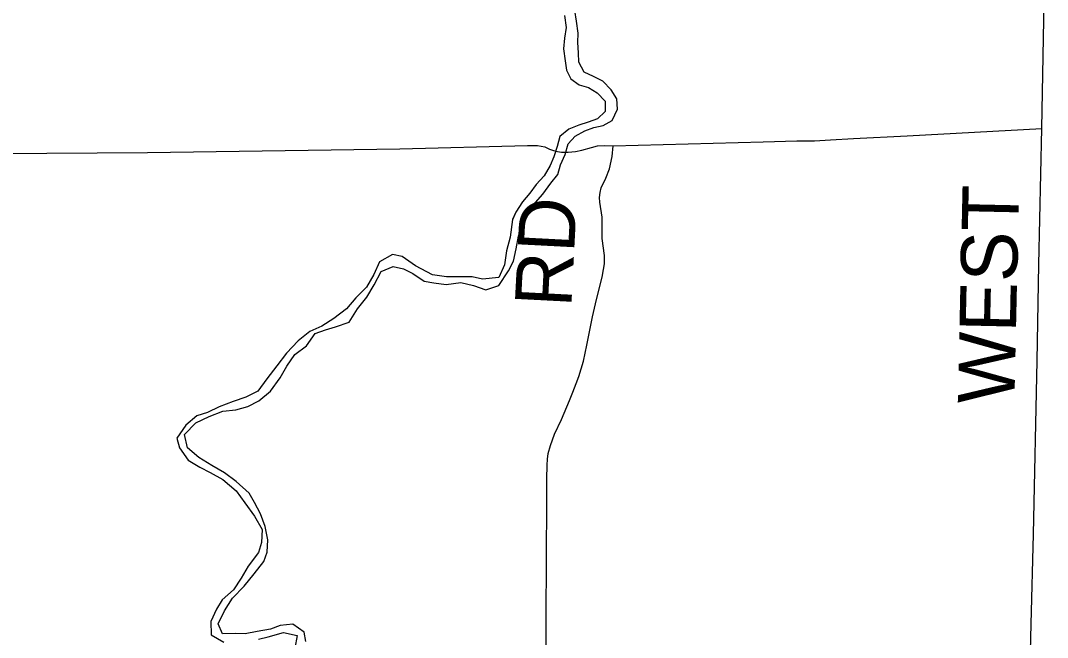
# Model space of a CAD drawing. Extents: x 1857828 to 2277390, y 930619 to 1324581.
# Drawn here: x 2051127 to 2056572, y 1181886 to 1185158 of the extents above; entities that cross this region are included whole.
import ezdxf

# ---------------------------------------------------------------- set-up
doc = ezdxf.new("R2010")
doc.units = 0
for name, color, linetype in [('GM_X_County_Road', 7, 'Continuous'), ('GM_X_County_Road_Text', 7, 'Continuous'), ('GM_X_Major_River', 7, 'Continuous'), ('GM_X_Township_Road', 7, 'Continuous'), ('GM_X_Township_Road_Text', 7, 'Continuous')]:
    doc.layers.add(name, color=color, linetype=linetype)

msp = doc.modelspace()

# ---------------------------------------------------------------- linework, layer by layer
at = {"layer": 'GM_X_County_Road'}
msp.add_lwpolyline([(2056292.9, 1165820.7), (2056358.8, 1174522.5), (2056355.9, 1174767.1), (2056368.7, 1175348.2), (2056379.1, 1175938.5), (2056386, 1176573.9), (2056403.4, 1177001), (2056413.8, 1177716.2), (2056431.2, 1178507.9), (2056460.7, 1179546.1), (2056465.9, 1179893.3), (2056469.3, 1180421.1), (2056465, 1181002.9), (2056473.4, 1181448.1), (2056485.6, 1181955.6), (2056497.8, 1182433), (2056516.5, 1183353.6), (2056526.6, 1183865.1), (2056542.4, 1184585.3), (2056571.8, 1186216.9)], dxfattribs=at)
at = {"layer": 'GM_X_Major_River'}
for points in [[(2053794, 1184102.1), (2053825.8, 1184146.5), (2053857.7, 1184192.7), (2053895.6, 1184236.8), (2053939.5, 1184295.1), (2053975.4, 1184341.2), (2053989.2, 1184393.4), (2054015.1, 1184447.5), (2054031, 1184503.7), (2054066.9, 1184545.8), (2054118.8, 1184574), (2054166.8, 1184590.1), (2054216.8, 1184602.2), (2054264.7, 1184628.3), (2054292.6, 1184688.5), (2054288.4, 1184742.6), (2054258.3, 1184790.7), (2054214.2, 1184836.8), (2054164.2, 1184860.7), (2054116.1, 1184884.7), (2054088, 1184936.8), (2054085.9, 1184986.9), (2054081.7, 1185041), (2054083.6, 1185091.2), (2054075.5, 1185155.3), (2054065.4, 1185211.4)], [(2054011.4, 1185185.3), (2054019.6, 1185121.1), (2054011.7, 1185065)], [(2054011.7, 1185065), (2054005.8, 1185008.9), (2054014, 1184944.7), (2054022.1, 1184894.6), (2054044.2, 1184848.5), (2054088.3, 1184816.5), (2054138.3, 1184802.6), (2054184.4, 1184774.6), (2054226.5, 1184730.5), (2054226.6, 1184676.4), (2054186.7, 1184636.2), (2054136.7, 1184620.1), (2054086.8, 1184604), (2054034.8, 1184581.9), (2053986.9, 1184543.7), (2053973, 1184489.6), (2053955.1, 1184435.4), (2053935.2, 1184389.3), (2053903.4, 1184335.1), (2053861.5, 1184288.9), (2053827.6, 1184242.8), (2053787.7, 1184196.6), (2053753.8, 1184142.4), (2053735.4, 1184102.1)], [(2054011.7, 1185065), (2054005.8, 1185008.9), (2054014, 1184944.7), (2054022.1, 1184894.6), (2054044.2, 1184848.5), (2054088.3, 1184816.5), (2054138.3, 1184802.6), (2054184.4, 1184774.6), (2054226.5, 1184730.5), (2054226.6, 1184676.4), (2054186.7, 1184636.2), (2054136.7, 1184620.1), (2054086.8, 1184604), (2054034.8, 1184581.9), (2053986.9, 1184543.7), (2053973, 1184489.6), (2053955.1, 1184435.4), (2053935.2, 1184389.3), (2053903.4, 1184335.1), (2053861.5, 1184288.9), (2053827.6, 1184242.8), (2053787.7, 1184196.6), (2053753.8, 1184142.4), (2053735.4, 1184101.9)], [(2053735.4, 1184102.1), (2053722.4, 1184009.2), (2053704.1, 1183937), (2053693.8, 1183862.8), (2053663.5, 1183794.7), (2053577, 1183786.9), (2053520.8, 1183799.2), (2053386.1, 1183799.6), (2053311.8, 1183809.9), (2053221.5, 1183856.4), (2053151.3, 1183906.8), (2053099.1, 1183917), (2053030.7, 1183879.1), (2053000.3, 1183811), (2052961.9, 1183744.9), (2052905.5, 1183686.9), (2052855, 1183628.9), (2052788.5, 1183577), (2052724.1, 1183537.1), (2052661.7, 1183509.2), (2052599.2, 1183459.2), (2052536.7, 1183393.2), (2052486.3, 1183327.2), (2052433.8, 1183257.1), (2052385.4, 1183193.1), (2052320.9, 1183161.2), (2052254.5, 1183137.4), (2052180.1, 1183109.5), (2052117.7, 1183079.6), (2052061.3, 1183061.8), (2052002.9, 1183011.8), (2051956.5, 1182943.8), (2051970.4, 1182891.6), (2052016.4, 1182827.2), (2052078.6, 1182788.8), (2052132.8, 1182760.6), (2052199, 1182724.2), (2052271.1, 1182663.8), (2052317.1, 1182599.4), (2052367.2, 1182529), (2052409.1, 1182458.6), (2052404.9, 1182390.4), (2052388.7, 1182336.3), (2052334.2, 1182264.2), (2052297.8, 1182200.1), (2052255.4, 1182138.1), (2052196.9, 1182086.1), (2052166.6, 1182036.1), (2052136.3, 1181970), (2052138.1, 1181899.7)], [(2052640.4, 1181863.9), (2052630.5, 1181914.1), (2052570.3, 1181956.4), (2052504, 1181948.6), (2052451.7, 1181930.7), (2052381.3, 1181916.9), (2052318.9, 1181905.1), (2052264.7, 1181907.3), (2052198.4, 1181905.5), (2052174.4, 1181957.8), (2052208.8, 1182027.9), (2052251.2, 1182094), (2052313.7, 1182158), (2052366.2, 1182224), (2052416.6, 1182288), (2052434.9, 1182338.1), (2052439.1, 1182404.3), (2052423.3, 1182474.6), (2052399.4, 1182540.9), (2052367.4, 1182601.2), (2052339.4, 1182651.5), (2052271.3, 1182713.9), (2052209.1, 1182758.3), (2052140.9, 1182798.6), (2052072.7, 1182841), (2052012.6, 1182891.4), (2051996.7, 1182961.7), (2052057.2, 1183023.7), (2052127.7, 1183057.6), (2052200.1, 1183085.4), (2052268.5, 1183093.2), (2052332.8, 1183111), (2052391.2, 1183140.9), (2052451.7, 1183192.9), (2052504.1, 1183262.9), (2052538.5, 1183325), (2052580.9, 1183387.1), (2052643.4, 1183433), (2052689.8, 1183499.1), (2052744.1, 1183516.9), (2052796.4, 1183532.8), (2052868.9, 1183558.6), (2052913.3, 1183628.7), (2052963.7, 1183690.7), (2053002.1, 1183756.8), (2053038.5, 1183826.9), (2053102.9, 1183852.8), (2053157.2, 1183840.6), (2053207.3, 1183816.3), (2053267.5, 1183776), (2053317.7, 1183767.8), (2053384, 1183757.5), (2053462.4, 1183769.3), (2053528.7, 1183753), (2053594.9, 1183730.7), (2053663.3, 1183752.5), (2053713.8, 1183830.6), (2053740.1, 1183882.7), (2053754.4, 1183946.9), (2053766.7, 1184015.1), (2053794.3, 1184102.3)], [(2052640.4, 1181863.9), (2052630.5, 1181914.1), (2052570.3, 1181956.4), (2052504, 1181948.6), (2052451.7, 1181930.7), (2052381.3, 1181916.9), (2052318.9, 1181905.1), (2052264.7, 1181907.3), (2052198.4, 1181905.5), (2052174.4, 1181957.8), (2052208.8, 1182027.9), (2052251.2, 1182094), (2052313.7, 1182158), (2052366.2, 1182224), (2052416.6, 1182288), (2052434.9, 1182338.1), (2052439.1, 1182404.3), (2052423.3, 1182474.6), (2052399.4, 1182540.9), (2052367.4, 1182601.2), (2052339.4, 1182651.5), (2052271.3, 1182713.9), (2052209.1, 1182758.3), (2052140.9, 1182798.6), (2052072.7, 1182841), (2052012.6, 1182891.4), (2051996.7, 1182961.7), (2052057.2, 1183023.7), (2052127.7, 1183057.6), (2052200.1, 1183085.4), (2052268.5, 1183093.2), (2052332.8, 1183111), (2052391.2, 1183140.9), (2052451.7, 1183192.9), (2052504.1, 1183262.9), (2052538.5, 1183325), (2052580.9, 1183387.1), (2052643.4, 1183433), (2052689.8, 1183499.1), (2052744.1, 1183516.9), (2052796.4, 1183532.8), (2052868.9, 1183558.6), (2052913.3, 1183628.7), (2052963.7, 1183690.7), (2053002.1, 1183756.8), (2053038.5, 1183826.9), (2053102.9, 1183852.8), (2053157.2, 1183840.6), (2053207.3, 1183816.3), (2053267.5, 1183776), (2053317.7, 1183767.8), (2053384, 1183757.5), (2053462.4, 1183769.3), (2053528.7, 1183753), (2053594.9, 1183730.7), (2053663.3, 1183752.5), (2053713.8, 1183830.6), (2053740.1, 1183882.7), (2053754.4, 1183946.9), (2053766.7, 1184015.1), (2053794, 1184102.1)], [(2052389.2, 1181876.8), (2052439.5, 1181888.6), (2052522, 1181912.4), (2052594.3, 1181896.1), (2052582, 1181830)], [(2052138.1, 1181899.7), (2052204.3, 1181861.4)]]:
    msp.add_lwpolyline(points, dxfattribs=at)
at = {"layer": 'GM_X_Township_Road'}
for points in [[(2049929.1, 1184446.3), (2051800.5, 1184458.7), (2053138, 1184477.4), (2053815.7, 1184495.7), (2053849.7, 1184495.9), (2053867.7, 1184495.9), (2053887.7, 1184492), (2053907.7, 1184488), (2053931.7, 1184476.1), (2053953.7, 1184468.1), (2053973.7, 1184464.2), (2053995.8, 1184460.3), (2054029.8, 1184460.4), (2054069.7, 1184464.5), (2054103.7, 1184470.7), (2054153.6, 1184484.9), (2054185.6, 1184493), (2054225.6, 1184495.1), (2054269.5, 1184493.3), (2055065.2, 1184514.1), (2055243.1, 1184520.7), (2055337.1, 1184521), (2055421, 1184525.3), (2055543, 1184531.8), (2055828.8, 1184546.8), (2056542.4, 1184585.3)], [(2053899, 1179501), (2053917.7, 1182613), (2053917.3, 1182727.4), (2053919.1, 1182799.6), (2053920.9, 1182831.7), (2053924.8, 1182861.7), (2053936.7, 1182903.9), (2053958.6, 1182964.2), (2053994.4, 1183042.5), (2054038.1, 1183142.9), (2054056, 1183187.1), (2054073.9, 1183233.3), (2054087.8, 1183269.4), (2054111.5, 1183351.7), (2054129.3, 1183436), (2054158.8, 1183586.5), (2054180.5, 1183678.9), (2054210.2, 1183797.3), (2054218, 1183837.5), (2054224, 1183867.5), (2054223.8, 1183911.7), (2054211.4, 1184001.9), (2054210.9, 1184116.2), (2054198.6, 1184194.3), (2054196.5, 1184220.4), (2054200.4, 1184246.5), (2054206.3, 1184270.5), (2054230.1, 1184322.7), (2054250, 1184370.9), (2054263.7, 1184437.1), (2054269.5, 1184493.3)]]:
    msp.add_lwpolyline(points, dxfattribs=at)

# ---------------------------------------------------------------- texts
at = {"layer": 'GM_X_County_Road_Text'}
msp.add_text('WEST', height=300, rotation=88.7436, dxfattribs=at).set_placement((2056396.3, 1183123.4))
at = {"layer": 'GM_X_Township_Road_Text'}
msp.add_text('RD', height=300, rotation=87.0407, dxfattribs=at).set_placement((2054046.9, 1183633.7))

doc.saveas('drawing.dxf')
